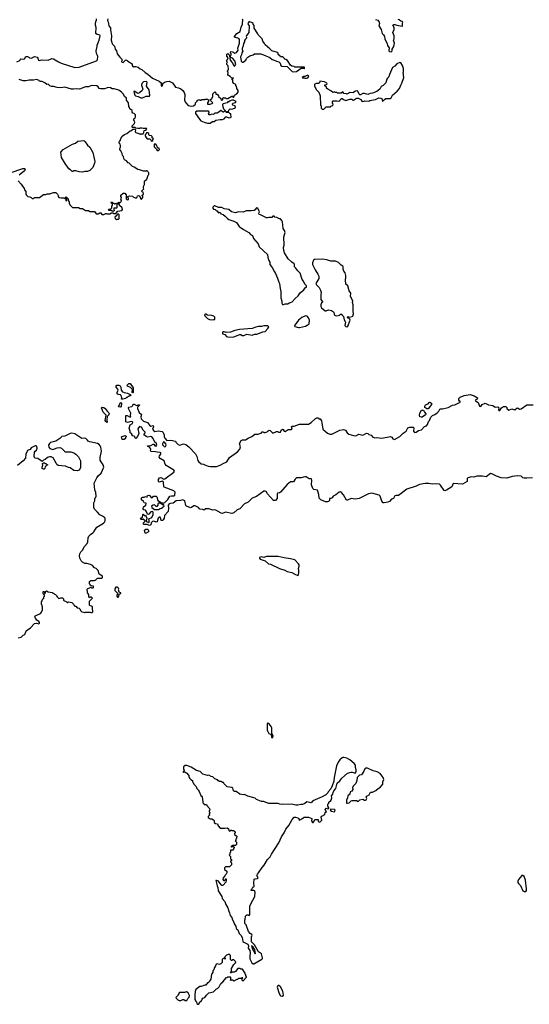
# Model space of a CAD drawing. Extents: x 1862350 to 2057294, y 212041 to 437318.
# Tile 291 of 301: x 1982444 to 1991042, y 402738 to 419359. Entities that reach past the tile are written whole.
import ezdxf

# ---------------------------------------------------------------- set-up
doc = ezdxf.new("R2010")
doc.units = 0

msp = doc.modelspace()

# ---------------------------------------------------------------- linework, layer by layer
at = {"layer": '0CON10XD'}
for points in [[(1982598, 418725), (1982610, 418715), (1982645, 418708), (1982695, 418738), (1982737, 418727), (1982752, 418712), (1982759, 418675), (1982775, 418668), (1982815, 418679), (1982925, 418677), (1982985, 418703), (1983015, 418700), (1983096, 418646), (1983144, 418624), (1983375, 418550), (1983445, 418557), (1983740, 418665), (1983757, 418683), (1983762, 418735), (1983757, 418757), (1983738, 418788), (1983733, 418835), (1983752, 418905), (1983753, 418927), (1983787, 419013), (1983800, 419085), (1983796, 419096), (1983748, 419108), (1983730, 419125), (1983732, 419225), (1983720, 419265), (1983720, 419285), (1983730, 419335), (1983740, 419345), (1983740, 419375)], [(1983928, 419375), (1983927, 419347), (1983937, 419325), (1983946, 419256), (1983974, 419224), (1983978, 419208), (1983977, 419185), (1983994, 419085), (1983986, 419015), (1983996, 418976), (1984005, 418952), (1984041, 418911), (1984055, 418860), (1984078, 418835), (1984090, 418785), (1984134, 418724), (1984168, 418695), (1984170, 418675), (1984160, 418655), (1984164, 418645), (1984190, 418635), (1984235, 418680), (1984255, 418672), (1984267, 418657), (1984340, 418615), (1984340, 418585), (1984355, 418570), (1984365, 418570), (1984375, 418560), (1984385, 418570), (1984405, 418570), (1984440, 418555), (1984475, 418530), (1984505, 418518), (1984558, 418465), (1984605, 418437), (1984685, 418373), (1984795, 418322), (1984828, 418295), (1984831, 418245), (1984844, 418236), (1984855, 418245), (1984859, 418281), (1984886, 418304), (1984925, 418318), (1984965, 418319), (1985020, 418291), (1985075, 418218), (1985125, 418208), (1985162, 418192), (1985196, 418166), (1985219, 418129), (1985230, 418095), (1985223, 417993), (1985244, 417955), (1985285, 417910), (1985345, 417897), (1985375, 417903), (1985410, 417935), (1985412, 417958), (1985440, 417985), (1985440, 417995), (1985452, 418008), (1985475, 418010), (1985485, 418000), (1985505, 418000), (1985515, 418010), (1985565, 418010), (1985575, 418020), (1985615, 418020), (1985630, 418005), (1985630, 417985), (1985613, 417957), (1985612, 417932), (1985655, 417932), (1985687, 417943), (1985700, 417955), (1985662, 417992), (1985660, 418005), (1985690, 418035), (1985690, 418045), (1985700, 418055), (1985705, 418110), (1985735, 418140), (1985750, 418135), (1985752, 418102), (1985775, 418100), (1985800, 418075), (1985800, 418065), (1985838, 418028), (1985845, 418000), (1985870, 418005), (1985870, 418035), (1985882, 418048), (1985895, 418040), (1985915, 418040), (1985925, 418030), (1985955, 418030), (1986025, 418068), (1986038, 418068), (1986042, 418052), (1986055, 418050), (1986070, 418085), (1986083, 418097), (1986110, 418105), (1986130, 418135), (1986128, 418165), (1986108, 418198), (1986100, 418235), (1986090, 418245), (1986090, 418265), (1986055, 418280), (1986038, 418305), (1986040, 418335), (1986030, 418345), (1986030, 418355), (1986050, 418365), (1986048, 418378), (1986035, 418370), (1986022, 418372), (1985995, 418400), (1985964, 418414), (1985958, 418425), (1985960, 418475), (1985950, 418485), (1985950, 418495), (1985960, 418505), (1985968, 418525), (1985962, 418582), (1985940, 418605), (1985940, 418625), (1985950, 418645), (1985940, 418655), (1985940, 418675), (1985950, 418685), (1985960, 418715), (1985940, 418745), (1985940, 418775), (1985955, 418788), (1985968, 418778), (1985980, 418765), (1985982, 418732), (1985995, 418730), (1986010, 418765), (1986010, 418785), (1986000, 418795), (1986005, 418820), (1986040, 418815), (1986075, 418793), (1986103, 418805), (1986129, 418845), (1986122, 418878), (1986151, 418965), (1986151, 419025), (1986143, 419043), (1986085, 419058), (1986070, 419065), (1986070, 419075), (1986110, 419125), (1986165, 419160), (1986180, 419235), (1986200, 419285), (1986200, 419325), (1986210, 419335), (1986210, 419355), (1986200, 419365)], [(1988444, 419364), (1988485, 419348), (1988507, 419317), (1988512, 419295), (1988502, 419255), (1988542, 419192), (1988562, 419125), (1988582, 419105), (1988598, 419075), (1988605, 419030), (1988646, 418956), (1988650, 418925), (1988680, 418885), (1988673, 418835), (1988685, 418820), (1988712, 418818), (1988727, 418833), (1988728, 418862), (1988756, 418904), (1988767, 418965), (1988753, 419015), (1988760, 419035), (1988762, 419085), (1988742, 419145), (1988760, 419195), (1988760, 419225), (1988740, 419265), (1988755, 419280), (1988775, 419280), (1988805, 419268), (1988895, 419250), (1988900, 419255), (1988900, 419305), (1988908, 419315), (1988895, 419330), (1988872, 419332), (1988848, 419358), (1988832, 419362)], [(1987055, 418478), (1987115, 418482), (1987195, 418540), (1987235, 418540), (1987248, 418532), (1987248, 418558), (1987085, 418560), (1987077, 418567), (1987033, 418573), (1987015, 418590), (1986962, 418672), (1986935, 418688), (1986912, 418692), (1986910, 418705), (1986885, 418730), (1986842, 418732), (1986840, 418745), (1986805, 418770), (1986802, 418792), (1986793, 418803), (1986695, 418832), (1986665, 418868), (1986585, 418932), (1986576, 418956), (1986544, 418994), (1986533, 419033), (1986472, 419095), (1986462, 419122), (1986402, 419215), (1986402, 419262), (1986380, 419285), (1986380, 419295), (1986368, 419308), (1986315, 419330), (1986293, 419297), (1986298, 419275), (1986313, 419253), (1986308, 419145), (1986295, 419120), (1986268, 419092), (1986262, 419075), (1986270, 419065), (1986270, 419045), (1986248, 419025), (1986238, 419005), (1986237, 418983), (1986218, 418955), (1986212, 418915), (1986198, 418875), (1986198, 418855), (1986210, 418825), (1986193, 418797), (1986187, 418763), (1986168, 418732), (1986178, 418658), (1986195, 418640), (1986215, 418640), (1986258, 418675), (1986270, 418705), (1986295, 418728), (1986325, 418748), (1986380, 418765), (1986405, 418782), (1986514, 418784), (1986555, 418767), (1986665, 418719), (1986705, 418687), (1986725, 418683), (1986775, 418658), (1986817, 418647), (1986837, 418627), (1986852, 418585), (1986865, 418572), (1986957, 418567), (1987043, 418483), (1987055, 418478)], [(1982395, 418650), (1982445, 418670), (1982450, 418685), (1982465, 418700), (1982505, 418691), (1982522, 418698), (1982545, 418740), (1982575, 418738), (1982598, 418725)], [(1986065, 418577), (1986075, 418578), (1986088, 418605), (1986076, 418665), (1986035, 418709), (1986008, 418722), (1985990, 418705), (1985992, 418675), (1986030, 418635), (1986055, 418587), (1986065, 418577)], [(1987575, 417850), (1987615, 417890), (1987685, 417890), (1987695, 417900), (1987728, 417912), (1987730, 417935), (1987720, 417945), (1987720, 417975), (1987732, 417988), (1987795, 417990), (1987827, 417983), (1987845, 417990), (1987850, 418005), (1987875, 418030), (1987885, 418030), (1987905, 418010), (1987945, 417992), (1988015, 418020), (1988045, 418020), (1988063, 418003), (1988075, 418002), (1988125, 418032), (1988155, 418032), (1988199, 418009), (1988214, 417984), (1988225, 417978), (1988257, 417983), (1988265, 417990), (1988335, 417982), (1988353, 417997), (1988445, 418011), (1988505, 418038), (1988536, 418036), (1988556, 418026), (1988565, 417980), (1988596, 418014), (1988623, 418027), (1988695, 418028), (1988711, 418039), (1988735, 418087), (1988815, 418152), (1988853, 418197), (1988873, 418255), (1988893, 418285), (1988924, 418385), (1988912, 418465), (1988918, 418475), (1988917, 418533), (1988903, 418585), (1988875, 418632), (1988855, 418637), (1988808, 418615), (1988775, 418572), (1988735, 418550), (1988683, 418435), (1988673, 418395), (1988650, 418370), (1988640, 418355), (1988622, 418295), (1988575, 418248), (1988545, 418232), (1988522, 418188), (1988471, 418149), (1988395, 418118), (1988355, 418112), (1988315, 418098), (1988263, 418113), (1988235, 418113), (1988195, 418088), (1988185, 418090), (1988174, 418104), (1988150, 418150), (1988135, 418156), (1988108, 418152), (1988065, 418122), (1988015, 418130), (1987965, 418100), (1987955, 418110), (1987912, 418112), (1987895, 418140), (1987865, 418120), (1987805, 418120), (1987795, 418130), (1987765, 418130), (1987755, 418140), (1987725, 418130), (1987695, 418160), (1987640, 418185), (1987620, 418205), (1987618, 418218), (1987592, 418242), (1987592, 418258), (1987618, 418262), (1987630, 418275), (1987628, 418288), (1987587, 418307), (1987505, 418320), (1987500, 418295), (1987487, 418283), (1987445, 418280), (1987425, 418270), (1987418, 418262), (1987418, 418235), (1987452, 418175), (1987488, 418135), (1987512, 418072), (1987520, 417915), (1987530, 417905), (1987530, 417865), (1987545, 417850), (1987575, 417850)], [(1982417, 416637), (1982468, 416585), (1982517, 416507), (1982522, 416485), (1982547, 416457), (1982548, 416418), (1982555, 416400), (1982583, 416373), (1982615, 416370), (1982635, 416360), (1982655, 416340), (1982677, 416343), (1982695, 416360), (1982775, 416360), (1982843, 416407), (1982885, 416410), (1982905, 416420), (1982955, 416420), (1982963, 416427), (1983015, 416440), (1983055, 416440), (1983080, 416415), (1983092, 416392), (1983093, 416373), (1983105, 416360), (1983145, 416350), (1983195, 416350), (1983205, 416340), (1983220, 416340), (1983220, 416305), (1983225, 416300), (1983240, 416305), (1983238, 416328), (1983220, 416340), (1983220, 416365), (1983228, 416368), (1983260, 416335), (1983260, 416305), (1983280, 416285), (1983280, 416265), (1983292, 416232), (1983335, 416190), (1983435, 416190), (1983465, 416170), (1983505, 416170), (1983555, 416140), (1983605, 416140), (1983625, 416120), (1983705, 416120), (1983735, 416080), (1983765, 416080), (1983795, 416100), (1983815, 416100), (1983832, 416072), (1983865, 416070), (1983895, 416090), (1983905, 416090), (1983915, 416080), (1983965, 416080), (1983995, 416100), (1984015, 416100), (1984025, 416090), (1984065, 416090), (1984102, 416128), (1984165, 416140), (1984180, 416155), (1984170, 416185), (1984130, 416225), (1984130, 416235), (1984118, 416248), (1984102, 416252), (1984100, 416265), (1984115, 416280), (1984125, 416270), (1984135, 416270), (1984145, 416280), (1984158, 416282), (1984160, 416305), (1984150, 416325), (1984157, 416333), (1984160, 416355), (1984150, 416375), (1984150, 416395), (1984188, 416432), (1984215, 416430), (1984240, 416405), (1984240, 416335), (1984255, 416320), (1984278, 416322), (1984280, 416345), (1984270, 416355), (1984270, 416375), (1984295, 416388), (1984345, 416380), (1984362, 416362), (1984395, 416350), (1984405, 416340), (1984428, 416362), (1984432, 416388), (1984455, 416390), (1984468, 416378), (1984482, 416342), (1984498, 416332), (1984520, 416355), (1984520, 416375), (1984510, 416385), (1984510, 416395), (1984530, 416415), (1984528, 416448), (1984512, 416452), (1984500, 416465), (1984540, 416505), (1984530, 416515), (1984530, 416545), (1984550, 416575), (1984550, 416635), (1984555, 416640), (1984588, 416665), (1984610, 416735), (1984620, 416745), (1984620, 416775), (1984610, 416785), (1984608, 416798), (1984595, 416810), (1984585, 416810), (1984575, 416800), (1984535, 416800), (1984467, 416827), (1984435, 416830), (1984375, 416870), (1984345, 416882), (1984290, 416935), (1984275, 416940), (1984248, 416975), (1984214, 416994), (1984202, 417015), (1984197, 417047), (1984180, 417065), (1984172, 417102), (1984150, 417145), (1984132, 417165), (1984132, 417185), (1984142, 417205), (1984142, 417235), (1984137, 417257), (1984120, 417275), (1984120, 417285), (1984125, 417300), (1984147, 417323), (1984150, 417355), (1984175, 417392), (1984212, 417418), (1984250, 417435), (1984305, 417480), (1984335, 417490), (1984355, 417510), (1984385, 417510), (1984395, 417500), (1984392, 417465), (1984403, 417453), (1984455, 417440), (1984465, 417430), (1984485, 417430), (1984495, 417420), (1984505, 417430), (1984528, 417432), (1984530, 417445), (1984540, 417455), (1984542, 417488), (1984578, 417492), (1984580, 417505), (1984590, 417515), (1984575, 417530), (1984565, 417520), (1984525, 417520), (1984505, 417530), (1984475, 417530), (1984465, 417520), (1984435, 417520), (1984405, 417530), (1984387, 417547), (1984375, 417540), (1984345, 417540), (1984340, 417545), (1984340, 417565), (1984375, 417600), (1984387, 417623), (1984380, 417645), (1984370, 417655), (1984370, 417685), (1984392, 417698), (1984400, 417725), (1984400, 417755), (1984377, 417777), (1984355, 417780), (1984340, 417795), (1984340, 417825), (1984302, 417855), (1984297, 417877), (1984283, 417893), (1984278, 417955), (1984248, 417998), (1984248, 418035), (1984211, 418061), (1984195, 418100), (1984160, 418135), (1984115, 418168), (1984035, 418193), (1984004, 418194), (1983975, 418207), (1983935, 418213), (1983875, 418190), (1983805, 418190), (1983785, 418200), (1983767, 418227), (1983745, 418241), (1983655, 418250), (1983605, 418228), (1983555, 418227), (1983455, 418187), (1983395, 418194), (1983354, 418184), (1983315, 418186), (1983205, 418220), (1983135, 418211), (1983075, 418214), (1983013, 418233), (1982981, 418231), (1982950, 418245), (1982925, 418268), (1982903, 418263), (1982870, 418295), (1982825, 418318), (1982793, 418313), (1982775, 418320), (1982770, 418335), (1982725, 418348), (1982675, 418338), (1982605, 418339), (1982545, 418326), (1982505, 418327), (1982435, 418351)], [(1987255, 418370), (1987285, 418373), (1987305, 418380), (1987318, 418395), (1987320, 418405), (1987305, 418420), (1987275, 418412), (1987255, 418400), (1987235, 418400), (1987210, 418385), (1987215, 418380), (1987245, 418380), (1987255, 418370)], [(1984485, 418040), (1984515, 418042), (1984575, 418068), (1984635, 418070), (1984642, 418078), (1984628, 418175), (1984583, 418235), (1984597, 418297), (1984590, 418310), (1984575, 418317), (1984535, 418310), (1984505, 418281), (1984499, 418255), (1984520, 418185), (1984508, 418162), (1984465, 418123), (1984435, 418114), (1984385, 418149), (1984375, 418153), (1984369, 418145), (1984384, 418086), (1984395, 418072), (1984445, 418064), (1984485, 418040)], [(1985655, 417612), (1985695, 417640), (1985727, 417643), (1985755, 417660), (1985825, 417672), (1985865, 417672), (1985895, 417688), (1985921, 417719), (1985935, 417720), (1985975, 417702), (1986000, 417705), (1986010, 417715), (1986008, 417768), (1985995, 417770), (1985975, 417790), (1985935, 417790), (1985920, 417805), (1985935, 417810), (1985945, 417800), (1985955, 417800), (1985968, 417812), (1985983, 417847), (1985995, 417852), (1986025, 417850), (1986070, 417865), (1986082, 417878), (1986080, 417905), (1986040, 417915), (1986032, 417925), (1986033, 417937), (1986048, 417952), (1986085, 417960), (1986098, 417978), (1986052, 418002), (1986025, 418000), (1985993, 417987), (1985975, 417970), (1985955, 417970), (1985942, 417958), (1985875, 417940), (1985868, 417925), (1985872, 417885), (1985883, 417853), (1985910, 417825), (1985908, 417812), (1985895, 417810), (1985885, 417800), (1985875, 417800), (1985835, 417828), (1985805, 417800), (1985775, 417782), (1985735, 417780), (1985715, 417760), (1985688, 417762), (1985655, 417750), (1985635, 417750), (1985630, 417775), (1985640, 417785), (1985640, 417795), (1985627, 417817), (1985430, 417815), (1985412, 417795), (1985412, 417775), (1985475, 417680), (1985501, 417651), (1985557, 417627), (1985615, 417613), (1985655, 417612)], [(1984675, 417310), (1984688, 417322), (1984690, 417335), (1984700, 417345), (1984680, 417365), (1984680, 417385), (1984665, 417400), (1984632, 417402), (1984620, 417415), (1984620, 417435), (1984608, 417448), (1984582, 417448), (1984580, 417435), (1984560, 417415), (1984560, 417395), (1984570, 417385), (1984570, 417375), (1984595, 417350), (1984638, 417348), (1984658, 417328), (1984660, 417315), (1984675, 417310)], [(1983505, 416783), (1983445, 416788), (1983393, 416807), (1983355, 416808), (1983342, 416798), (1983328, 416798), (1983300, 416825), (1983271, 416841), (1983209, 416929), (1983150, 417035), (1983136, 417125), (1983176, 417165), (1983333, 417257), (1983385, 417276), (1983425, 417306), (1983525, 417317), (1983547, 417297), (1983588, 417238), (1983625, 417208), (1983680, 417115), (1983710, 416965), (1983707, 416935), (1983678, 416865), (1983628, 416815), (1983585, 416797), (1983545, 416797), (1983505, 416783)], [(1984785, 417150), (1984800, 417165), (1984798, 417188), (1984782, 417192), (1984762, 417212), (1984760, 417235), (1984738, 417258), (1984712, 417258), (1984710, 417215), (1984748, 417178), (1984750, 417165), (1984762, 417152), (1984785, 417150)], [(1982285, 416773), (1982495, 416846), (1982530, 416845), (1982538, 416835), (1982525, 416810), (1982433, 416737)], [(1984015, 416120), (1983985, 416140), (1983955, 416140), (1983940, 416155), (1983945, 416160), (1983975, 416160), (1984000, 416185), (1984000, 416215), (1984010, 416225), (1984010, 416245), (1983982, 416272), (1983985, 416280), (1984005, 416280), (1984022, 416262), (1984035, 416260), (1984045, 416250), (1984055, 416250), (1984065, 416260), (1984080, 416245), (1984080, 416185), (1984075, 416180), (1984032, 416178), (1984030, 416155), (1984040, 416145), (1984040, 416135), (1984015, 416120)], [(1986875, 414550), (1986895, 414552), (1986925, 414562), (1986965, 414560), (1986988, 414582), (1987015, 414583), (1987042, 414598), (1987089, 414655), (1987144, 414695), (1987173, 414747), (1987235, 414800), (1987265, 414840), (1987280, 414845), (1987280, 414865), (1987254, 414894), (1987232, 414945), (1987210, 414975), (1987175, 415080), (1987135, 415118), (1987105, 415162), (1987078, 415185), (1987082, 415225), (1987075, 415240), (1987035, 415267), (1986974, 415324), (1986911, 415425), (1986900, 415465), (1986896, 415515), (1986904, 415555), (1986900, 415695), (1986922, 415765), (1986912, 415802), (1986890, 415835), (1986880, 415945), (1986867, 415967), (1986845, 415998), (1986825, 415998), (1986782, 416022), (1986748, 416028), (1986735, 416040), (1986715, 416040), (1986695, 416020), (1986645, 416022), (1986625, 416013), (1986605, 416012), (1986507, 416067), (1986482, 416072), (1986480, 416095), (1986490, 416115), (1986459, 416179), (1986445, 416182), (1986435, 416178), (1986419, 416151), (1986402, 416138), (1986355, 416130), (1986265, 416131), (1986215, 416112), (1986135, 416117), (1986085, 416100), (1986020, 416115), (1985975, 416152), (1985894, 416164), (1985855, 416188), (1985798, 416188), (1985735, 416218), (1985723, 416217), (1985700, 416195), (1985700, 416175), (1985713, 416163), (1985740, 416155), (1985765, 416130), (1985775, 416130), (1985790, 416105), (1985805, 416100), (1985828, 416108), (1985835, 416082), (1985875, 416071), (1985912, 416045), (1985951, 416001), (1985972, 415985), (1986055, 415960), (1986103, 415933), (1986146, 415866), (1986182, 415845), (1986218, 415815), (1986308, 415768), (1986335, 415730), (1986372, 415715), (1986389, 415665), (1986465, 415573), (1986486, 415526), (1986626, 415396), (1986631, 415345), (1986649, 415295), (1986664, 415265), (1986664, 415225), (1986706, 415176), (1986740, 415100), (1986759, 415075), (1986795, 414998), (1986816, 414926), (1986829, 414905), (1986836, 414824), (1986852, 414772), (1986851, 414665), (1986866, 414605), (1986864, 414574), (1986875, 414550)], [(1984075, 415980), (1984085, 415990), (1984108, 415992), (1984120, 416005), (1984120, 416065), (1984105, 416080), (1984092, 416078), (1984080, 416065), (1984080, 416055), (1984050, 416025), (1984052, 416002), (1984075, 415980)], [(1987965, 414172), (1987980, 414185), (1988022, 414285), (1988013, 414303), (1987998, 414318), (1987982, 414322), (1987972, 414338), (1987985, 414350), (1988005, 414340), (1988054, 414346), (1988064, 414356), (1988077, 414395), (1988070, 414435), (1988071, 414545), (1988060, 414585), (1988062, 414615), (1988027, 414687), (1988028, 414745), (1988005, 414780), (1987978, 414865), (1987948, 414895), (1987938, 414965), (1987949, 415005), (1987948, 415038), (1987934, 415084), (1987910, 415115), (1987902, 415145), (1987902, 415185), (1987896, 415196), (1987867, 415217), (1987825, 415260), (1987773, 415283), (1987695, 415280), (1987625, 415307), (1987555, 415318), (1987415, 415310), (1987402, 415298), (1987383, 415257), (1987383, 415225), (1987427, 415135), (1987476, 415065), (1987491, 415031), (1987489, 414991), (1987442, 414905), (1987452, 414885), (1987497, 414837), (1987520, 414795), (1987528, 414755), (1987522, 414718), (1987524, 414634), (1987550, 414595), (1987548, 414582), (1987533, 414577), (1987524, 414546), (1987526, 414515), (1987537, 414495), (1987595, 414442), (1987616, 414444), (1987655, 414462), (1987705, 414452), (1987738, 414425), (1987750, 414405), (1987750, 414375), (1987773, 414363), (1987795, 414360), (1987837, 414373), (1987855, 414390), (1987878, 414388), (1987880, 414375), (1987907, 414347), (1987918, 414295), (1987938, 414255), (1987932, 414195), (1987945, 414178), (1987965, 414172)], [(1985725, 414290), (1985737, 414303), (1985738, 414335), (1985720, 414355), (1985685, 414368), (1985613, 414373), (1985585, 414390), (1985575, 414390), (1985562, 414378), (1985565, 414360), (1985613, 414313), (1985648, 414298), (1985685, 414292), (1985707, 414297), (1985725, 414290)], [(1987145, 414162), (1987165, 414163), (1987265, 414186), (1987295, 414200), (1987328, 414225), (1987333, 414285), (1987317, 414325), (1987294, 414354), (1987265, 414360), (1987205, 414331), (1987146, 414285), (1987088, 414205), (1987080, 414185), (1987085, 414180), (1987145, 414162)], [(1985975, 414001), (1986055, 414004), (1986155, 414047), (1986175, 414043), (1986195, 414030), (1986225, 414030), (1986275, 414048), (1986365, 414033), (1986407, 414053), (1986445, 414050), (1986545, 414091), (1986585, 414097), (1986632, 414145), (1986648, 414175), (1986632, 414192), (1986565, 414190), (1986523, 414177), (1986475, 414180), (1986425, 414170), (1986365, 414144), (1986152, 414128), (1986075, 414111), (1985998, 414082), (1985925, 414080), (1985895, 414092), (1985878, 414092), (1985868, 414082), (1985868, 414055), (1985904, 414044), (1985935, 414010), (1985975, 414001)], [(1984163, 412953), (1984168, 412975), (1984163, 412995), (1984158, 413015), (1984146, 413026), (1984103, 413033), (1984090, 413045), (1984090, 413065), (1984107, 413105), (1984101, 413121), (1984070, 413155), (1984070, 413175), (1984085, 413190), (1984115, 413190), (1984136, 413176), (1984150, 413155), (1984158, 413105), (1984177, 413077), (1984204, 413064), (1984260, 413055), (1984320, 413025), (1984305, 413010), (1984295, 413010), (1984285, 413000), (1984275, 413000), (1984255, 412980), (1984245, 412980), (1984227, 412963), (1984185, 412954), (1984163, 412953)], [(1984355, 413060), (1984340, 413065), (1984348, 413118), (1984315, 413148), (1984265, 413172), (1984252, 413185), (1984285, 413218), (1984305, 413220), (1984357, 413145), (1984360, 413065), (1984355, 413060)], [(1984530, 411225), (1984500, 411255), (1984500, 411285), (1984513, 411297), (1984545, 411300), (1984565, 411310), (1984595, 411300), (1984602, 411328), (1984625, 411330), (1984635, 411328), (1984668, 411288), (1984685, 411292), (1984704, 411316), (1984745, 411313), (1984756, 411305), (1984773, 411243), (1984829, 411209), (1984865, 411197), (1984890, 411210), (1984945, 411260), (1984976, 411314), (1985005, 411323), (1985046, 411324), (1985060, 411335), (1985067, 411385), (1985046, 411406), (1984882, 411465), (1984875, 411480), (1984870, 411545), (1984863, 411563), (1984845, 411568), (1984795, 411553), (1984786, 411566), (1984784, 411595), (1984805, 411627), (1984825, 411632), (1984875, 411602), (1984895, 411610), (1985045, 411720), (1985053, 411735), (1985044, 411755), (1985028, 411768), (1984914, 411835), (1984898, 411855), (1984881, 411911), (1984815, 411951), (1984798, 411972), (1984801, 411995), (1984826, 412025), (1984826, 412046), (1984815, 412053), (1984765, 412056), (1984735, 412066), (1984661, 412071), (1984653, 412083), (1984657, 412105), (1984653, 412123), (1984633, 412143), (1984604, 412155), (1984598, 412165), (1984658, 412172), (1984695, 412193), (1984705, 412192), (1984725, 412164), (1984745, 412161), (1984756, 412176), (1984747, 412217), (1984725, 412230), (1984698, 412288), (1984675, 412319), (1984655, 412324), (1984605, 412310), (1984575, 412324), (1984549, 412345), (1984538, 412365), (1984562, 412385), (1984562, 412395), (1984529, 412429), (1984500, 412480), (1984465, 412490), (1984438, 412455), (1984452, 412375), (1984432, 412325), (1984405, 412292), (1984395, 412290), (1984386, 412316), (1984376, 412326), (1984342, 412332), (1984340, 412355), (1984330, 412375), (1984310, 412385), (1984308, 412415), (1984290, 412465), (1984305, 412518), (1984345, 412542), (1984350, 412565), (1984345, 412572), (1984325, 412574), (1984265, 412560), (1984235, 412571), (1984232, 412675), (1984235, 412680), (1984258, 412675), (1984295, 412653), (1984320, 412655), (1984312, 412675), (1984320, 412715), (1984280, 412795), (1984278, 412812), (1984285, 412820), (1984338, 412832), (1984350, 412845), (1984352, 412858), (1984365, 412870), (1984375, 412870), (1984415, 412848), (1984435, 412850), (1984445, 412860), (1984465, 412860), (1984465, 412850), (1984432, 412818), (1984430, 412795), (1984459, 412729), (1984499, 412695), (1984490, 412655), (1984493, 412623), (1984533, 412583), (1984599, 412559), (1984632, 412515), (1984655, 412498), (1984696, 412506), (1984701, 412485), (1984686, 412445), (1984706, 412416), (1984725, 412406), (1984785, 412417), (1984846, 412406), (1984865, 412390), (1984882, 412345), (1984880, 412315), (1984890, 412295), (1984928, 412258), (1984995, 412263), (1985070, 412245), (1985080, 412225), (1985115, 412190), (1985145, 412178), (1985205, 412200), (1985245, 412187), (1985296, 412146), (1985409, 412029), (1985430, 411985), (1985448, 411918), (1985461, 411901), (1985505, 411860), (1985543, 411857), (1985565, 411846), (1985625, 411822), (1985664, 411814), (1985765, 411816), (1985825, 411838), (1985888, 411875), (1985925, 411887), (1985936, 411894), (1985983, 411967), (1986117, 412063), (1986159, 412111), (1986169, 412151), (1986152, 412205), (1986182, 412255), (1986205, 412267), (1986256, 412264), (1986300, 412295), (1986359, 412321), (1986410, 412360), (1986466, 412364), (1986495, 412372), (1986515, 412380), (1986535, 412400), (1986555, 412400), (1986565, 412390), (1986587, 412393), (1986617, 412403), (1986635, 412420), (1986655, 412428), (1986670, 412425), (1986715, 412382), (1986775, 412408), (1986795, 412408), (1986815, 412398), (1986842, 412398), (1986855, 412430), (1986875, 412448), (1986889, 412439), (1986904, 412414), (1986925, 412410), (1986975, 412442), (1987025, 412440), (1987040, 412445), (1987030, 412485), (1987043, 412497), (1987075, 412497), (1987165, 412530), (1987195, 412531), (1987317, 412533), (1987360, 412560), (1987432, 412628), (1987445, 412630), (1987455, 412640), (1987485, 412640), (1987493, 412623), (1987515, 412620), (1987533, 412585), (1987543, 412555), (1987560, 412445), (1987635, 412378), (1987675, 412360), (1987708, 412362), (1987845, 412431), (1987905, 412440), (1987939, 412429), (1987967, 412385), (1987995, 412364), (1988075, 412341), (1988115, 412336), (1988165, 412361), (1988235, 412344), (1988295, 412382), (1988315, 412376), (1988335, 412358), (1988376, 412346), (1988403, 412313), (1988435, 412301), (1988465, 412304), (1988555, 412293), (1988702, 412322), (1988722, 412312), (1988742, 412285), (1988765, 412274), (1988857, 412325), (1988915, 412380), (1988966, 412415), (1988995, 412470), (1989025, 412482), (1989082, 412482), (1989095, 412470), (1989089, 412415), (1989105, 412393), (1989135, 412397), (1989175, 412422), (1989224, 412436), (1989271, 412489), (1989305, 412502), (1989326, 412524), (1989340, 412575), (1989358, 412595), (1989381, 412649), (1989410, 412675), (1989450, 412695), (1989490, 412725), (1989515, 412750), (1989534, 412786), (1989545, 412792), (1989575, 412788), (1989675, 412813), (1989745, 412852), (1989785, 412860), (1989875, 412903), (1989875, 412920), (1989865, 412920), (1989850, 412935), (1989850, 412965), (1989874, 412986), (1989945, 413017), (1990045, 413030), (1990110, 413010), (1990166, 412975), (1990164, 412955), (1990131, 412935), (1990134, 412925), (1990179, 412899), (1990203, 412835), (1990225, 412827), (1990247, 412863), (1990295, 412885), (1990355, 412859), (1990425, 412848), (1990465, 412820), (1990512, 412822), (1990530, 412805), (1990520, 412775), (1990525, 412760), (1990545, 412760), (1990571, 412809), (1990605, 412830), (1990645, 412830), (1990660, 412815), (1990660, 412795), (1990695, 412770), (1990745, 412788), (1990795, 412772), (1990837, 412807), (1990855, 412802), (1990875, 412782), (1990905, 412790), (1991000, 412855), (1991105, 412860)], [(1984145, 412819), (1984110, 412825), (1984145, 412898), (1984155, 412898), (1984162, 412885), (1984155, 412822), (1984145, 412819)], [(1989335, 412792), (1989315, 412792), (1989280, 412810), (1989277, 412835), (1989288, 412855), (1989337, 412873), (1989354, 412896), (1989365, 412900), (1989390, 412885), (1989390, 412865), (1989335, 412792)], [(1983915, 412562), (1983895, 412578), (1983888, 412595), (1983902, 412682), (1983852, 412732), (1983822, 412805), (1983833, 412817), (1983865, 412810), (1983885, 412798), (1983918, 412748), (1983949, 412725), (1983951, 412705), (1983945, 412690), (1983917, 412663), (1983913, 412605), (1983920, 412565), (1983915, 412562)], [(1989215, 412648), (1989196, 412656), (1989189, 412685), (1989193, 412715), (1989225, 412770), (1989255, 412770), (1989272, 412735), (1989298, 412705), (1989289, 412691), (1989235, 412650), (1989215, 412648)], [(1982418, 408922), (1982467, 408933), (1982505, 408970), (1982520, 408975), (1982535, 408990), (1982555, 409040), (1982626, 409094), (1982691, 409169), (1982725, 409173), (1982765, 409160), (1982775, 409170), (1982776, 409185), (1982765, 409202), (1982734, 409224), (1982708, 409255), (1982698, 409285), (1982702, 409298), (1982734, 409306), (1982793, 409337), (1982810, 409355), (1982830, 409395), (1982830, 409445), (1982820, 409455), (1982820, 409475), (1982810, 409485), (1982810, 409525), (1982835, 409580), (1982850, 409595), (1982850, 409615), (1982860, 409625), (1982860, 409645), (1982840, 409665), (1982842, 409708), (1982858, 409708), (1982860, 409675), (1982865, 409670), (1982878, 409682), (1982880, 409705), (1982895, 409720), (1982923, 409703), (1982992, 409692), (1983005, 409680), (1983015, 409680), (1983032, 409662), (1983048, 409658), (1983060, 409645), (1983062, 409632), (1983078, 409618), (1983105, 409590), (1983135, 409600), (1983165, 409600), (1983180, 409585), (1983185, 409560), (1983198, 409548), (1983228, 409538), (1983245, 409520), (1983255, 409520), (1983265, 409530), (1983325, 409520), (1983358, 409488), (1983362, 409472), (1983375, 409460), (1983388, 409458), (1983412, 409432), (1983448, 409428), (1983460, 409415), (1983470, 409385), (1983493, 409363), (1983525, 409360), (1983535, 409350), (1983545, 409350), (1983555, 409360), (1983635, 409360), (1983645, 409350), (1983665, 409350), (1983678, 409362), (1983680, 409385), (1983670, 409395), (1983670, 409445), (1983655, 409460), (1983632, 409462), (1983620, 409475), (1983620, 409545), (1983670, 409595), (1983655, 409610), (1983635, 409610), (1983625, 409600), (1983612, 409612), (1983610, 409655), (1983590, 409685), (1983590, 409715), (1983580, 409725), (1983580, 409745), (1983592, 409758), (1983625, 409770), (1983635, 409780), (1983645, 409780), (1983655, 409770), (1983685, 409770), (1983690, 409775), (1983688, 409798), (1983655, 409800), (1983645, 409810), (1983632, 409812), (1983630, 409825), (1983620, 409835), (1983622, 409878), (1983635, 409880), (1983645, 409890), (1983705, 409890), (1983715, 409900), (1983725, 409900), (1983755, 409930), (1983827, 409933), (1983840, 409945), (1983840, 409965), (1983785, 410000), (1983765, 410060), (1983733, 410093), (1983704, 410104), (1983674, 410144), (1983641, 410161), (1983575, 410180), (1983545, 410178), (1983505, 410200), (1983483, 410223), (1983460, 410270), (1983453, 410315), (1983458, 410345), (1983473, 410377), (1983501, 410405), (1983535, 410465), (1983584, 410516), (1983595, 410545), (1983600, 410615), (1983610, 410640), (1983641, 410669), (1983679, 410695), (1983695, 410715), (1983720, 410760), (1983747, 410793), (1983860, 410860), (1983881, 410885), (1983886, 410904), (1983883, 410943), (1983875, 410958), (1983841, 410981), (1983795, 410998), (1983758, 411045), (1983704, 411094), (1983692, 411125), (1983697, 411203), (1983712, 411235), (1983712, 411275), (1983725, 411290), (1983732, 411315), (1983728, 411375), (1983712, 411425), (1983702, 411535), (1983744, 411626), (1983772, 411665), (1983816, 411705), (1983866, 411805), (1983852, 411845), (1983816, 411895), (1983804, 411925), (1983802, 411968), (1983822, 412075), (1983813, 412145), (1983803, 412165), (1983785, 412186), (1983755, 412204), (1983628, 412235), (1983600, 412245), (1983585, 412259), (1983558, 412288), (1983536, 412294), (1983491, 412291), (1983375, 412370), (1983325, 412382), (1983295, 412374), (1983205, 412329), (1983155, 412323), (1983120, 412290), (1983055, 412246), (1982965, 412224), (1982944, 412205), (1982931, 412175), (1982935, 412142), (1982953, 412123), (1983005, 412106), (1983075, 412134), (1983120, 412135), (1983150, 412125), (1983199, 412075), (1983215, 412066), (1983305, 412062), (1983357, 412047), (1983393, 412025), (1983437, 411977), (1983470, 411915), (1983472, 411795), (1983448, 411755), (1983415, 411743), (1983355, 411748), (1983296, 411796), (1983265, 411802), (1983215, 411824), (1983092, 411835), (1983071, 411851), (1983059, 411875), (1983008, 411965), (1982975, 411980), (1982945, 411982), (1982915, 411970), (1982875, 411937), (1982844, 411926), (1982825, 411900), (1982750, 411950), (1982700, 411960), (1982689, 411985), (1982694, 412056), (1982702, 412075), (1982728, 412095), (1982740, 412125), (1982730, 412155), (1982720, 412165), (1982707, 412167), (1982635, 412132), (1982619, 412101), (1982588, 412095), (1982574, 412085), (1982550, 412025), (1982539, 411955), (1982505, 411912), (1982405, 411834)], [(1984205, 412270), (1984172, 412272), (1984163, 412317), (1984170, 412325), (1984225, 412340), (1984238, 412328), (1984240, 412315), (1984230, 412305), (1984228, 412292), (1984205, 412270)], [(1984885, 412151), (1984905, 412152), (1984914, 412175), (1984910, 412200), (1984886, 412226), (1984868, 412232), (1984853, 412197), (1984854, 412185), (1984885, 412151)], [(1982845, 411770), (1982820, 411785), (1982820, 411805), (1982832, 411838), (1982830, 411865), (1982845, 411880), (1982865, 411880), (1982875, 411870), (1982885, 411870), (1982902, 411852), (1982920, 411845), (1982902, 411838), (1982885, 411820), (1982872, 411818), (1982870, 411785), (1982855, 411772), (1982845, 411770)], [(1991095, 411628), (1991002, 411618), (1990955, 411621), (1990935, 411628), (1990905, 411651), (1990845, 411657), (1990755, 411649), (1990665, 411619), (1990565, 411626), (1990486, 411656), (1990408, 411695), (1990385, 411696), (1990315, 411644), (1990253, 411653), (1990155, 411653), (1990105, 411637), (1990065, 411640), (1990005, 411623), (1989994, 411615), (1989991, 411565), (1989915, 411516), (1989755, 411531), (1989734, 411476), (1989645, 411415), (1989615, 411404), (1989605, 411410), (1989545, 411503), (1989526, 411516), (1989463, 411523), (1989405, 411518), (1989347, 411527), (1989283, 411527), (1989189, 411511), (1989135, 411483), (1988976, 411434), (1988835, 411329), (1988795, 411329), (1988775, 411322), (1988749, 411275), (1988719, 411265), (1988683, 411227), (1988655, 411216), (1988595, 411202), (1988576, 411206), (1988554, 411234), (1988524, 411315), (1988508, 411335), (1988385, 411364), (1988326, 411354), (1988173, 411277), (1988105, 411265), (1988034, 411276), (1987975, 411248), (1987955, 411249), (1987905, 411340), (1987875, 411380), (1987855, 411391), (1987835, 411386), (1987775, 411339), (1987735, 411316), (1987715, 411285), (1987695, 411276), (1987670, 411275), (1987671, 411245), (1987655, 411227), (1987635, 411218), (1987605, 411219), (1987526, 411256), (1987495, 411281), (1987488, 411345), (1987466, 411415), (1987408, 411428), (1987389, 411445), (1987367, 411505), (1987370, 411585), (1987365, 411610), (1987325, 411611), (1987275, 411643), (1987255, 411643), (1987194, 411626), (1987115, 411623), (1987093, 411605), (1987065, 411558), (1987014, 411556), (1986955, 411514), (1986844, 411385), (1986825, 411373), (1986793, 411365), (1986786, 411354), (1986786, 411335), (1986790, 411275), (1986758, 411245), (1986725, 411243), (1986623, 411355), (1986603, 411393), (1986585, 411403), (1986565, 411401), (1986438, 411312), (1986365, 411281), (1986301, 411215), (1986235, 411185), (1986155, 411102), (1986115, 411084), (1986056, 411035), (1986025, 411021), (1985915, 411044), (1985865, 411024), (1985845, 411028), (1985755, 411080), (1985735, 411087), (1985705, 411082), (1985635, 411102), (1985575, 411100), (1985555, 411080), (1985532, 411092), (1985485, 411098), (1985475, 411102), (1985462, 411125), (1985405, 411154), (1985379, 411151), (1985345, 411124), (1985325, 411117), (1985257, 411145), (1985246, 411156), (1985230, 411235), (1985195, 411254), (1985155, 411240), (1985085, 411239), (1985035, 411200), (1984986, 411194), (1984964, 411186), (1984946, 411165), (1984954, 411114), (1984948, 411055), (1984889, 410991), (1984880, 410945), (1984865, 410914), (1984854, 410904), (1984828, 410905), (1984826, 410935), (1984815, 410962), (1984796, 410964), (1984778, 410942), (1984763, 410885), (1984745, 410876), (1984705, 410891), (1984685, 410889), (1984662, 410868), (1984655, 410830), (1984635, 410822), (1984595, 410840), (1984545, 410838), (1984530, 410845), (1984532, 410868), (1984558, 410892), (1984558, 410898), (1984525, 410930), (1984515, 410920), (1984495, 410920), (1984483, 410933), (1984492, 410948), (1984505, 410950), (1984518, 410962), (1984520, 411005), (1984525, 411010), (1984542, 410992), (1984567, 410987), (1984580, 410975), (1984590, 410945), (1984580, 410895), (1984592, 410882), (1984625, 410870), (1984630, 410875), (1984630, 410905), (1984620, 410935), (1984672, 410955), (1984694, 411005), (1984693, 411043), (1984687, 411057), (1984659, 411051), (1984625, 411010), (1984608, 411008), (1984593, 411023), (1984580, 411065), (1984567, 411077), (1984540, 411085), (1984525, 411100), (1984533, 411137), (1984570, 411165), (1984570, 411175), (1984580, 411185), (1984575, 411200), (1984542, 411202), (1984530, 411225)], [(1984785, 411088), (1984815, 411108), (1984848, 411112), (1984850, 411125), (1984862, 411138), (1984880, 411145), (1984875, 411170), (1984855, 411170), (1984817, 411197), (1984785, 411198), (1984773, 411187), (1984772, 411165), (1984755, 411142), (1984745, 411142), (1984726, 411166), (1984715, 411170), (1984694, 411166), (1984668, 411145), (1984674, 411124), (1984718, 411088), (1984785, 411088)], [(1984560, 410690), (1984548, 410742), (1984574, 410756), (1984607, 410757), (1984619, 410739), (1984619, 410715), (1984575, 410691), (1984560, 410690)], [(1987135, 409979), (1987145, 409987), (1987155, 410025), (1987155, 410065), (1987148, 410095), (1987159, 410135), (1987157, 410155), (1987146, 410176), (1987085, 410240), (1987015, 410260), (1986905, 410274), (1986805, 410300), (1986605, 410298), (1986565, 410282), (1986515, 410290), (1986488, 410282), (1986488, 410268), (1986500, 410255), (1986587, 410227), (1986644, 410174), (1986675, 410167), (1986825, 410097), (1986916, 410066), (1986955, 410044), (1987036, 410026), (1987085, 409997), (1987135, 409979)], [(1984105, 409610), (1984118, 409625), (1984123, 409657), (1984132, 409668), (1984150, 409675), (1984150, 409685), (1984120, 409695), (1984112, 409735), (1984118, 409745), (1984110, 409765), (1984095, 409778), (1984065, 409780), (1984048, 409752), (1984050, 409725), (1984100, 409675), (1984080, 409645), (1984080, 409625), (1984092, 409612), (1984105, 409610)], [(1986715, 407240), (1986720, 407265), (1986698, 407318), (1986696, 407405), (1986675, 407447), (1986645, 407476), (1986625, 407482), (1986617, 407473), (1986619, 407365), (1986645, 407310), (1986678, 407298), (1986690, 407275), (1986692, 407242), (1986715, 407240)], [(1986381, 403421), (1986395, 403422), (1986531, 403499), (1986539, 403511), (1986539, 403525), (1986521, 403591), (1986475, 403622), (1986404, 403744), (1986375, 403768), (1986354, 403795), (1986355, 403875), (1986365, 403905), (1986358, 403918), (1986332, 403935), (1986305, 403966), (1986262, 404082), (1986244, 404105), (1986240, 404165), (1986248, 404172), (1986252, 404228), (1986275, 404250), (1986295, 404250), (1986315, 404240), (1986327, 404253), (1986328, 404395), (1986342, 404435), (1986412, 404558), (1986418, 404625), (1986411, 404651), (1986395, 404658), (1986355, 404658), (1986343, 404665), (1986359, 404681), (1986375, 404714), (1986397, 404735), (1986392, 404785), (1986401, 404849), (1986415, 404859), (1986455, 404864), (1986465, 404875), (1986444, 404915), (1986455, 404935), (1986475, 404956), (1986532, 405048), (1986566, 405085), (1986626, 405185), (1986668, 405225), (1986690, 405275), (1986817, 405463), (1986860, 405565), (1986906, 405635), (1986935, 405695), (1986985, 405758), (1987042, 405858), (1987072, 405895), (1987095, 405898), (1987134, 405884), (1987148, 405875), (1987165, 405848), (1987205, 405868), (1987225, 405888), (1987244, 405896), (1987316, 405896), (1987370, 405875), (1987368, 405835), (1987385, 405810), (1987395, 405810), (1987405, 405820), (1987425, 405860), (1987478, 405858), (1987482, 405825), (1987506, 405814), (1987542, 405848), (1987532, 405895), (1987542, 405915), (1987590, 405945), (1987600, 405975), (1987620, 405995), (1987615, 406000), (1987603, 406013), (1987600, 406035), (1987615, 406048), (1987645, 406040), (1987660, 406045), (1987660, 406055), (1987643, 406083), (1987640, 406115), (1987658, 406132), (1987662, 406148), (1987695, 406177), (1987705, 406193), (1987710, 406225), (1987704, 406255), (1987727, 406285), (1987731, 406315), (1987746, 406344), (1987775, 406380), (1987799, 406471), (1987845, 406511), (1987876, 406554), (1987975, 406639), (1988035, 406659), (1988055, 406659), (1988105, 406642), (1988123, 406665), (1988123, 406695), (1988107, 406735), (1988108, 406775), (1988085, 406806), (1988015, 406864), (1987965, 406893), (1987915, 406907), (1987895, 406907), (1987882, 406898), (1987843, 406865), (1987816, 406825), (1987789, 406765), (1987747, 406567), (1987743, 406507), (1987718, 406425), (1987693, 406377), (1987650, 406325), (1987645, 406310), (1987605, 406270), (1987595, 406270), (1987545, 406240), (1987390, 406175), (1987375, 406150), (1987355, 406142), (1987290, 406155), (1987255, 406128), (1987215, 406113), (1987185, 406112), (1987135, 406098), (1987105, 406098), (1987033, 406117), (1986885, 406112), (1986835, 406118), (1986805, 406128), (1986645, 406130), (1986555, 406162), (1986525, 406162), (1986495, 406172), (1986440, 406195), (1986415, 406218), (1986293, 406253), (1986235, 406278), (1986215, 406272), (1986158, 406288), (1986095, 406328), (1986068, 406328), (1986053, 406343), (1986038, 406385), (1986025, 406398), (1985945, 406410), (1985890, 406465), (1985885, 406480), (1985863, 406483), (1985845, 406500), (1985815, 406500), (1985805, 406510), (1985795, 406510), (1985780, 406525), (1985735, 406542), (1985705, 406578), (1985673, 406583), (1985636, 406606), (1985615, 406603), (1985535, 406622), (1985487, 406667), (1985425, 406687), (1985335, 406740), (1985265, 406772), (1985235, 406770), (1985210, 406745), (1985210, 406705), (1985220, 406695), (1985220, 406685), (1985202, 406668), (1985200, 406655), (1985208, 406652), (1985225, 406670), (1985250, 406645), (1985265, 406640), (1985285, 406610), (1985300, 406605), (1985300, 406575), (1985310, 406565), (1985310, 406555), (1985332, 406532), (1985360, 406515), (1985360, 406495), (1985370, 406485), (1985380, 406455), (1985420, 406415), (1985432, 406382), (1985460, 406355), (1985460, 406345), (1985472, 406332), (1985500, 406265), (1985520, 406245), (1985520, 406225), (1985530, 406215), (1985532, 406142), (1985548, 406128), (1985555, 406110), (1985595, 406110), (1985602, 406092), (1985648, 406045), (1985650, 406015), (1985640, 406005), (1985640, 405985), (1985650, 405975), (1985650, 405965), (1985640, 405955), (1985640, 405945), (1985650, 405935), (1985622, 405908), (1985622, 405892), (1985655, 405870), (1985685, 405870), (1985715, 405850), (1985722, 405842), (1985725, 405810), (1985745, 405792), (1985780, 405785), (1985792, 405752), (1985825, 405710), (1985905, 405710), (1985945, 405720), (1985968, 405698), (1985970, 405675), (1985985, 405660), (1986005, 405680), (1986015, 405680), (1986025, 405670), (1986055, 405670), (1986065, 405660), (1986075, 405660), (1986080, 405635), (1986070, 405625), (1986070, 405605), (1986110, 405575), (1986110, 405565), (1986100, 405555), (1986100, 405535), (1986090, 405525), (1986090, 405505), (1986080, 405495), (1986100, 405475), (1986100, 405435), (1986085, 405420), (1986035, 405420), (1986025, 405410), (1986012, 405408), (1986010, 405395), (1986015, 405390), (1986025, 405400), (1986055, 405400), (1986060, 405385), (1986050, 405355), (1986038, 405342), (1986002, 405338), (1986000, 405305), (1985990, 405295), (1985990, 405265), (1985980, 405255), (1986000, 405235), (1986002, 405192), (1986020, 405185), (1986018, 405162), (1986000, 405155), (1986002, 405142), (1986020, 405125), (1986020, 405095), (1985985, 405060), (1985915, 405060), (1985898, 405042), (1985900, 405015), (1985940, 404985), (1985940, 404955), (1985930, 404935), (1985905, 404910), (1985898, 404892), (1985878, 404872), (1985870, 404845), (1985885, 404826), (1985902, 404828), (1985912, 404838), (1985922, 404858), (1985930, 404855), (1985930, 404825), (1985922, 404798), (1985879, 404751), (1985865, 404742), (1985855, 404743), (1985845, 404753), (1985796, 404816), (1985765, 404830), (1985753, 404827), (1985776, 404736), (1985789, 404709), (1985794, 404655), (1985855, 404560), (1985862, 404522), (1985906, 404475), (1985920, 404425), (1985958, 404365), (1985971, 404311), (1985986, 404285), (1985994, 404235), (1986023, 404205), (1986028, 404178), (1986057, 404125), (1986060, 404095), (1986088, 404055), (1986098, 404018), (1986126, 403995), (1986144, 403934), (1986175, 403908), (1986199, 403865), (1986211, 403801), (1986226, 403786), (1986295, 403755), (1986305, 403725), (1986299, 403685), (1986325, 403646), (1986333, 403605), (1986324, 403546), (1986328, 403508), (1986361, 403441), (1986381, 403421)], [(1987975, 406132), (1988005, 406142), (1988035, 406172), (1988055, 406177), (1988125, 406178), (1988155, 406162), (1988185, 406190), (1988235, 406202), (1988262, 406182), (1988278, 406182), (1988290, 406190), (1988302, 406215), (1988290, 406235), (1988301, 406249), (1988338, 406272), (1988365, 406320), (1988395, 406320), (1988455, 406350), (1988495, 406388), (1988518, 406392), (1988568, 406455), (1988572, 406465), (1988570, 406495), (1988589, 406531), (1988576, 406566), (1988527, 406635), (1988475, 406664), (1988405, 406681), (1988312, 406722), (1988285, 406723), (1988266, 406714), (1988250, 406675), (1988209, 406611), (1988176, 406604), (1988136, 406565), (1988131, 406515), (1988116, 406465), (1988070, 406421), (1988060, 406395), (1988063, 406365), (1988045, 406337), (1988022, 406325), (1988015, 406285), (1987980, 406260), (1987976, 406224), (1987957, 406185), (1987960, 406165), (1987955, 406150), (1987960, 406135), (1987975, 406132)], [(1987755, 405990), (1987768, 406015), (1987756, 406026), (1987695, 406030), (1987680, 406015), (1987705, 406000), (1987755, 405990)], [(1990955, 404640), (1990985, 404642), (1990993, 404657), (1990993, 404685), (1990979, 404835), (1990957, 404895), (1990935, 404912), (1990915, 404912), (1990861, 404845), (1990847, 404815), (1990847, 404795), (1990857, 404775), (1990895, 404742), (1990935, 404652), (1990955, 404640)], [(1986415, 403588), (1986424, 403596), (1986411, 403665), (1986394, 403684), (1986379, 403715), (1986355, 403727), (1986365, 403678), (1986415, 403588)], [(1985448, 402738), (1985465, 402740), (1985482, 402778), (1985510, 402795), (1985520, 402825), (1985535, 402840), (1985570, 402855), (1985597, 402893), (1985635, 402930), (1985715, 402950), (1985765, 403000), (1985780, 403005), (1985807, 403033), (1985835, 403092), (1985873, 403117), (1985935, 403190), (1985945, 403190), (1985955, 403200), (1985995, 403200), (1986000, 403195), (1986000, 403165), (1985992, 403152), (1986005, 403142), (1986015, 403150), (1986035, 403150), (1986065, 403132), (1986115, 403160), (1986125, 403160), (1986143, 403177), (1986185, 403180), (1986195, 403190), (1986205, 403190), (1986210, 403185), (1986190, 403170), (1986189, 403155), (1986198, 403138), (1986215, 403134), (1986270, 403195), (1986270, 403205), (1986260, 403215), (1986260, 403235), (1986250, 403245), (1986250, 403265), (1986205, 403330), (1986175, 403330), (1986165, 403340), (1986125, 403340), (1986085, 403292), (1986065, 403282), (1986025, 403280), (1986015, 403270), (1986002, 403272), (1986020, 403305), (1986018, 403345), (1986057, 403413), (1986085, 403440), (1986088, 403455), (1986055, 403490), (1986035, 403490), (1986025, 403480), (1986015, 403480), (1986002, 403492), (1986000, 403565), (1985975, 403590), (1985965, 403580), (1985932, 403568), (1985902, 403538), (1985900, 403525), (1985910, 403515), (1985908, 403502), (1985895, 403510), (1985875, 403510), (1985860, 403495), (1985860, 403445), (1985835, 403420), (1985815, 403412), (1985775, 403420), (1985760, 403415), (1985750, 403385), (1985728, 403362), (1985717, 403323), (1985700, 403305), (1985700, 403275), (1985680, 403245), (1985667, 403163), (1985660, 403145), (1985640, 403125), (1985640, 403115), (1985625, 403100), (1985615, 403100), (1985585, 403060), (1985565, 403060), (1985505, 403038), (1985483, 403037), (1985415, 402990), (1985402, 402955), (1985398, 402895), (1985398, 402818), (1985410, 402805), (1985410, 402795), (1985428, 402778), (1985435, 402750), (1985448, 402738)], [(1986875, 402874), (1986885, 402877), (1986896, 402895), (1986885, 402962), (1986844, 403035), (1986815, 403056), (1986805, 403057), (1986793, 403045), (1986789, 403025), (1986822, 402922), (1986844, 402884), (1986875, 402874)], [(1985265, 402800), (1985282, 402838), (1985302, 402858), (1985308, 402885), (1985285, 402930), (1985257, 402947), (1985225, 402940), (1985142, 402938), (1985130, 402925), (1985130, 402915), (1985110, 402895), (1985108, 402882), (1985080, 402855), (1985082, 402842), (1985112, 402812), (1985125, 402810), (1985135, 402800), (1985165, 402800), (1985195, 402820), (1985215, 402820), (1985235, 402800), (1985265, 402800)]]:
    msp.add_lwpolyline(points, dxfattribs=at)

doc.saveas('drawing.dxf')
